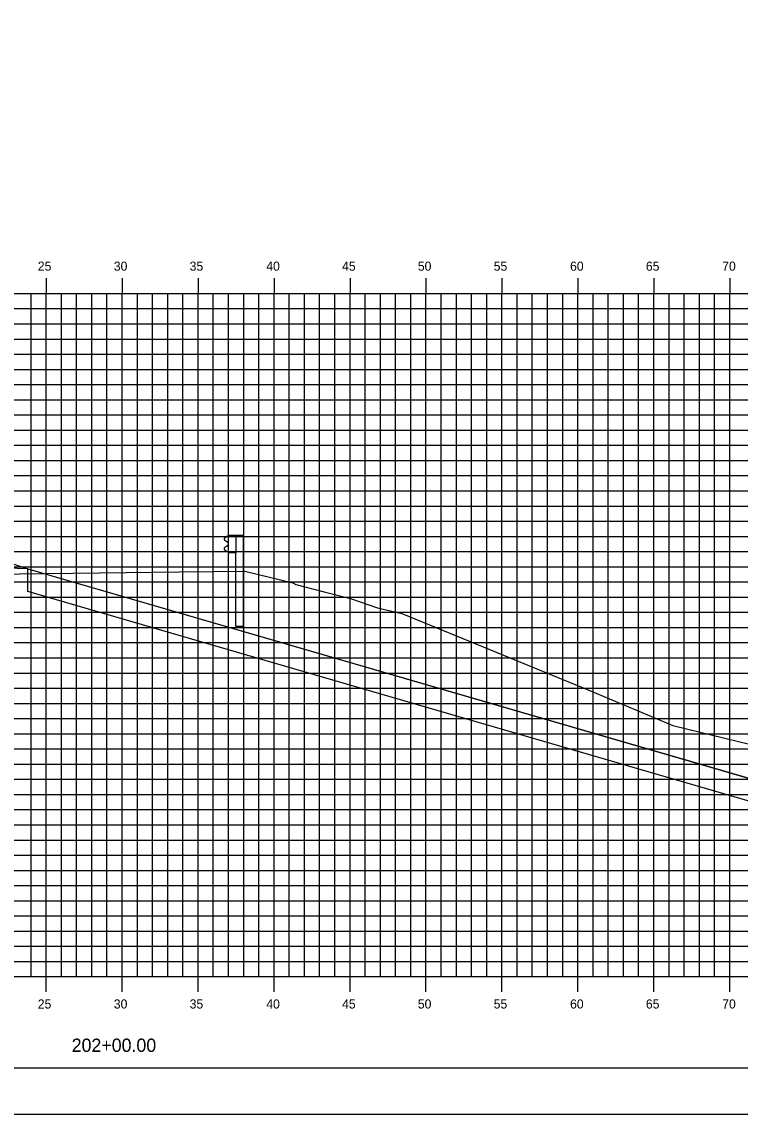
# Model space of a CAD drawing. Extents: x 850598 to 870284, y 366541 to 366651.
# Drawn here: x 866197.3 to 866244.5, y 366541.2 to 366613.1 of the extents above; entities that cross this region are included whole.
import ezdxf

# ---------------------------------------------------------------- set-up
doc = ezdxf.new("R2010")
doc.units = 0
for name, color, linetype in [('BORDER', 7, 'Continuous'), ('D_Drainage_RipRap', 7, 'Continuous'), ('D_Roadway_Centerline', 7, 'Continuous'), ('D_Roadway_SlopeLines', 7, 'Continuous'), ('D_Roadway_SubGrade', 7, 'Continuous'), ('H_V ANNOTATION', 7, 'Continuous'), ('MAJOR', 7, 'Continuous'), ('MINOR', 7, 'Continuous'), ('PLOT BOUNDARY', 7, 'Continuous'), ('S_Guardrail_Beam', 7, 'Continuous'), ('S_Roadway_Centerline', 7, 'Continuous')]:
    doc.layers.add(name, color=color, linetype=linetype)

msp = doc.modelspace()

# ---------------------------------------------------------------- linework, layer by layer
at = {"layer": 'BORDER'}
msp.add_line((866128.855, 366544.225), (866288.855, 366544.225), dxfattribs=at)
at = {"layer": 'D_Drainage_RipRap'}
msp.add_lwpolyline([(866245.35, 366563.225), (866256.131, 366560.092), (866265.993, 366557.225), (866262.993, 366554.225), (866259.993, 366554.225), (866256.993, 366556.642), (866246.212, 366559.775), (866245.35, 366561.725), (866197.646, 366575.59), (866197.646, 366577.09)], close=True, dxfattribs=at)
at = {"layer": 'D_Roadway_Centerline'}
msp.add_lwpolyline([(866145.96, 366582.027), (866152.81, 366578.602), (866155.855, 366575.734), (866156.31, 366578.392), (866156.4, 366578.394), (866156.479, 366578.348), (866156.848, 366577.961), (866156.855, 366577.794), (866162.855, 366578.154), (866173.855, 366578.814), (866184.855, 366579.474), (866188.855, 366579.394), (866190.855, 366579.354), (866197.646, 366577.09), (866245.35, 366563.225), (866256.131, 366560.092), (866265.993, 366557.225), (866269.993, 366557.225)], dxfattribs=at)
at = {"layer": 'D_Roadway_SlopeLines'}
msp.add_lwpolyline([(866197.646, 366577.09), (866265.993, 366557.225), (866265.993, 366557.225)], dxfattribs=at)
at = {"layer": 'D_Roadway_SubGrade'}
msp.add_lwpolyline([(866184.855, 366578.974), (866185.855, 366578.954), (866185.855, 366579.204), (866190.855, 366579.104), (866190.855, 366579.354), (866197.646, 366577.09), (866184.855, 366577.474)], close=True, dxfattribs=at)
at = {"layer": 'MAJOR'}
for p, q in [((866198.855, 366596.227), (866198.855, 366595.225)), ((866198.855, 366596.227), (866198.855, 366595.225)), ((866203.855, 366596.227), (866203.855, 366595.225)), ((866203.855, 366596.227), (866203.855, 366595.225)), ((866208.855, 366596.227), (866208.855, 366595.225)), ((866208.855, 366596.227), (866208.855, 366595.225)), ((866213.855, 366596.227), (866213.855, 366595.225)), ((866213.855, 366596.227), (866213.855, 366595.225)), ((866218.855, 366596.227), (866218.855, 366595.225)), ((866218.855, 366596.227), (866218.855, 366595.225)), ((866223.855, 366596.227), (866223.855, 366595.225)), ((866223.855, 366596.227), (866223.855, 366595.225)), ((866228.855, 366596.227), (866228.855, 366595.225)), ((866228.855, 366596.227), (866228.855, 366595.225)), ((866233.855, 366596.227), (866233.855, 366595.225)), ((866233.855, 366596.227), (866233.855, 366595.225)), ((866238.855, 366596.227), (866238.855, 366595.225)), ((866238.855, 366596.227), (866238.855, 366595.225)), ((866243.855, 366596.227), (866243.855, 366595.225)), ((866243.855, 366596.227), (866243.855, 366595.225)), ((866133.855, 366595.225), (866273.855, 366595.225)), ((866133.855, 366595.225), (866273.855, 366595.225)), ((866133.855, 366595.225), (866273.855, 366595.225)), ((866133.855, 366595.225), (866273.855, 366595.225)), ((866198.855, 366550.225), (866198.855, 366595.225)), ((866198.855, 366550.225), (866198.855, 366595.225)), ((866203.855, 366550.225), (866203.855, 366595.225)), ((866203.855, 366550.225), (866203.855, 366595.225)), ((866208.855, 366550.225), (866208.855, 366595.225)), ((866208.855, 366550.225), (866208.855, 366595.225)), ((866213.855, 366550.225), (866213.855, 366595.225)), ((866213.855, 366550.225), (866213.855, 366595.225)), ((866218.855, 366550.225), (866218.855, 366595.225)), ((866218.855, 366550.225), (866218.855, 366595.225)), ((866223.855, 366550.225), (866223.855, 366595.225)), ((866223.855, 366550.225), (866223.855, 366595.225)), ((866228.855, 366550.225), (866228.855, 366595.225)), ((866228.855, 366550.225), (866228.855, 366595.225)), ((866233.855, 366550.225), (866233.855, 366595.225)), ((866233.855, 366550.225), (866233.855, 366595.225)), ((866238.855, 366550.225), (866238.855, 366595.225)), ((866238.855, 366550.225), (866238.855, 366595.225)), ((866243.855, 366550.225), (866243.855, 366595.225)), ((866243.855, 366550.225), (866243.855, 366595.225)), ((866133.855, 366590.225), (866273.855, 366590.225)), ((866133.855, 366590.225), (866273.855, 366590.225)), ((866133.855, 366585.225), (866273.855, 366585.225)), ((866133.855, 366585.225), (866273.855, 366585.225)), ((866133.855, 366580.225), (866273.855, 366580.225)), ((866133.855, 366580.225), (866273.855, 366580.225)), ((866133.855, 366575.225), (866273.855, 366575.225)), ((866133.855, 366575.225), (866273.855, 366575.225)), ((866133.855, 366570.225), (866273.855, 366570.225)), ((866133.855, 366570.225), (866273.855, 366570.225)), ((866133.855, 366565.225), (866273.855, 366565.225)), ((866133.855, 366565.225), (866273.855, 366565.225)), ((866133.855, 366560.225), (866273.855, 366560.225)), ((866133.855, 366560.225), (866273.855, 366560.225)), ((866133.855, 366555.225), (866273.855, 366555.225)), ((866133.855, 366555.225), (866273.855, 366555.225)), ((866133.855, 366550.225), (866273.855, 366550.225)), ((866133.855, 366550.225), (866273.855, 366550.225)), ((866133.855, 366550.225), (866273.855, 366550.225)), ((866133.855, 366550.225), (866273.855, 366550.225)), ((866198.855, 366549.223), (866198.855, 366550.225)), ((866198.855, 366549.223), (866198.855, 366550.225)), ((866203.855, 366549.223), (866203.855, 366550.225)), ((866203.855, 366549.223), (866203.855, 366550.225)), ((866208.855, 366549.223), (866208.855, 366550.225)), ((866208.855, 366549.223), (866208.855, 366550.225)), ((866213.855, 366549.223), (866213.855, 366550.225)), ((866213.855, 366549.223), (866213.855, 366550.225)), ((866218.855, 366549.223), (866218.855, 366550.225)), ((866218.855, 366549.223), (866218.855, 366550.225)), ((866223.855, 366549.223), (866223.855, 366550.225)), ((866223.855, 366549.223), (866223.855, 366550.225)), ((866228.855, 366549.223), (866228.855, 366550.225)), ((866228.855, 366549.223), (866228.855, 366550.225)), ((866233.855, 366549.223), (866233.855, 366550.225)), ((866233.855, 366549.223), (866233.855, 366550.225)), ((866238.855, 366549.223), (866238.855, 366550.225)), ((866238.855, 366549.223), (866238.855, 366550.225)), ((866243.855, 366549.223), (866243.855, 366550.225)), ((866243.855, 366549.223), (866243.855, 366550.225))]:
    msp.add_line(p, q, dxfattribs=at)
at = {"layer": 'MINOR'}
for p, q in [((866197.855, 366550.225), (866197.855, 366595.225)), ((866197.855, 366550.225), (866197.855, 366595.225)), ((866199.855, 366550.225), (866199.855, 366595.225)), ((866199.855, 366550.225), (866199.855, 366595.225)), ((866200.855, 366550.225), (866200.855, 366595.225)), ((866200.855, 366550.225), (866200.855, 366595.225)), ((866201.855, 366550.225), (866201.855, 366595.225)), ((866201.855, 366550.225), (866201.855, 366595.225)), ((866202.855, 366550.225), (866202.855, 366595.225)), ((866202.855, 366550.225), (866202.855, 366595.225)), ((866204.855, 366550.225), (866204.855, 366595.225)), ((866204.855, 366550.225), (866204.855, 366595.225)), ((866205.855, 366550.225), (866205.855, 366595.225)), ((866205.855, 366550.225), (866205.855, 366595.225)), ((866206.855, 366550.225), (866206.855, 366595.225)), ((866206.855, 366550.225), (866206.855, 366595.225)), ((866207.855, 366550.225), (866207.855, 366595.225)), ((866207.855, 366550.225), (866207.855, 366595.225)), ((866209.855, 366550.225), (866209.855, 366595.225)), ((866209.855, 366550.225), (866209.855, 366595.225)), ((866210.855, 366550.225), (866210.855, 366595.225)), ((866210.855, 366550.225), (866210.855, 366595.225)), ((866211.855, 366550.225), (866211.855, 366595.225)), ((866211.855, 366550.225), (866211.855, 366595.225)), ((866212.855, 366550.225), (866212.855, 366595.225)), ((866212.855, 366550.225), (866212.855, 366595.225)), ((866214.855, 366550.225), (866214.855, 366595.225)), ((866214.855, 366550.225), (866214.855, 366595.225)), ((866215.855, 366550.225), (866215.855, 366595.225)), ((866215.855, 366550.225), (866215.855, 366595.225)), ((866216.855, 366550.225), (866216.855, 366595.225)), ((866216.855, 366550.225), (866216.855, 366595.225)), ((866217.855, 366550.225), (866217.855, 366595.225)), ((866217.855, 366550.225), (866217.855, 366595.225)), ((866219.855, 366550.225), (866219.855, 366595.225)), ((866219.855, 366550.225), (866219.855, 366595.225)), ((866220.855, 366550.225), (866220.855, 366595.225)), ((866220.855, 366550.225), (866220.855, 366595.225)), ((866221.855, 366550.225), (866221.855, 366595.225)), ((866221.855, 366550.225), (866221.855, 366595.225)), ((866222.855, 366550.225), (866222.855, 366595.225)), ((866222.855, 366550.225), (866222.855, 366595.225)), ((866224.855, 366550.225), (866224.855, 366595.225)), ((866224.855, 366550.225), (866224.855, 366595.225)), ((866225.855, 366550.225), (866225.855, 366595.225)), ((866225.855, 366550.225), (866225.855, 366595.225)), ((866226.855, 366550.225), (866226.855, 366595.225)), ((866226.855, 366550.225), (866226.855, 366595.225)), ((866227.855, 366550.225), (866227.855, 366595.225)), ((866227.855, 366550.225), (866227.855, 366595.225)), ((866229.855, 366550.225), (866229.855, 366595.225)), ((866229.855, 366550.225), (866229.855, 366595.225)), ((866230.855, 366550.225), (866230.855, 366595.225)), ((866230.855, 366550.225), (866230.855, 366595.225)), ((866231.855, 366550.225), (866231.855, 366595.225)), ((866231.855, 366550.225), (866231.855, 366595.225)), ((866232.855, 366550.225), (866232.855, 366595.225)), ((866232.855, 366550.225), (866232.855, 366595.225)), ((866234.855, 366550.225), (866234.855, 366595.225)), ((866234.855, 366550.225), (866234.855, 366595.225)), ((866235.855, 366550.225), (866235.855, 366595.225)), ((866235.855, 366550.225), (866235.855, 366595.225)), ((866236.855, 366550.225), (866236.855, 366595.225)), ((866236.855, 366550.225), (866236.855, 366595.225)), ((866237.855, 366550.225), (866237.855, 366595.225)), ((866237.855, 366550.225), (866237.855, 366595.225)), ((866239.855, 366550.225), (866239.855, 366595.225)), ((866239.855, 366550.225), (866239.855, 366595.225)), ((866240.855, 366550.225), (866240.855, 366595.225)), ((866240.855, 366550.225), (866240.855, 366595.225)), ((866241.855, 366550.225), (866241.855, 366595.225)), ((866241.855, 366550.225), (866241.855, 366595.225)), ((866242.855, 366550.225), (866242.855, 366595.225)), ((866242.855, 366550.225), (866242.855, 366595.225)), ((866133.855, 366594.225), (866273.855, 366594.225)), ((866133.855, 366594.225), (866273.855, 366594.225)), ((866133.855, 366593.225), (866273.855, 366593.225)), ((866133.855, 366593.225), (866273.855, 366593.225)), ((866133.855, 366592.225), (866273.855, 366592.225)), ((866133.855, 366592.225), (866273.855, 366592.225)), ((866133.855, 366591.225), (866273.855, 366591.225)), ((866133.855, 366591.225), (866273.855, 366591.225)), ((866133.855, 366589.225), (866273.855, 366589.225)), ((866133.855, 366589.225), (866273.855, 366589.225)), ((866133.855, 366588.225), (866273.855, 366588.225)), ((866133.855, 366588.225), (866273.855, 366588.225)), ((866133.855, 366587.225), (866273.855, 366587.225)), ((866133.855, 366587.225), (866273.855, 366587.225)), ((866133.855, 366586.225), (866273.855, 366586.225)), ((866133.855, 366586.225), (866273.855, 366586.225)), ((866133.855, 366584.225), (866273.855, 366584.225)), ((866133.855, 366584.225), (866273.855, 366584.225)), ((866133.855, 366583.225), (866273.855, 366583.225)), ((866133.855, 366583.225), (866273.855, 366583.225)), ((866133.855, 366582.225), (866273.855, 366582.225)), ((866133.855, 366582.225), (866273.855, 366582.225)), ((866133.855, 366581.225), (866273.855, 366581.225)), ((866133.855, 366581.225), (866273.855, 366581.225)), ((866133.855, 366579.225), (866273.855, 366579.225)), ((866133.855, 366579.225), (866273.855, 366579.225)), ((866133.855, 366578.225), (866273.855, 366578.225)), ((866133.855, 366578.225), (866273.855, 366578.225)), ((866133.855, 366577.225), (866273.855, 366577.225)), ((866133.855, 366577.225), (866273.855, 366577.225)), ((866133.855, 366576.225), (866273.855, 366576.225)), ((866133.855, 366576.225), (866273.855, 366576.225)), ((866133.855, 366574.225), (866273.855, 366574.225)), ((866133.855, 366574.225), (866273.855, 366574.225)), ((866133.855, 366573.225), (866273.855, 366573.225)), ((866133.855, 366573.225), (866273.855, 366573.225)), ((866133.855, 366572.225), (866273.855, 366572.225)), ((866133.855, 366572.225), (866273.855, 366572.225)), ((866133.855, 366571.225), (866273.855, 366571.225)), ((866133.855, 366571.225), (866273.855, 366571.225)), ((866133.855, 366569.225), (866273.855, 366569.225)), ((866133.855, 366569.225), (866273.855, 366569.225)), ((866133.855, 366568.225), (866273.855, 366568.225)), ((866133.855, 366568.225), (866273.855, 366568.225)), ((866133.855, 366567.225), (866273.855, 366567.225)), ((866133.855, 366567.225), (866273.855, 366567.225)), ((866133.855, 366566.225), (866273.855, 366566.225)), ((866133.855, 366566.225), (866273.855, 366566.225)), ((866133.855, 366564.225), (866273.855, 366564.225)), ((866133.855, 366564.225), (866273.855, 366564.225)), ((866133.855, 366563.225), (866273.855, 366563.225)), ((866133.855, 366563.225), (866273.855, 366563.225)), ((866133.855, 366562.225), (866273.855, 366562.225)), ((866133.855, 366562.225), (866273.855, 366562.225)), ((866133.855, 366561.225), (866273.855, 366561.225)), ((866133.855, 366561.225), (866273.855, 366561.225)), ((866133.855, 366559.225), (866273.855, 366559.225)), ((866133.855, 366559.225), (866273.855, 366559.225)), ((866133.855, 366558.225), (866273.855, 366558.225)), ((866133.855, 366558.225), (866273.855, 366558.225)), ((866133.855, 366557.225), (866273.855, 366557.225)), ((866133.855, 366557.225), (866273.855, 366557.225)), ((866133.855, 366556.225), (866273.855, 366556.225)), ((866133.855, 366556.225), (866273.855, 366556.225)), ((866133.855, 366554.225), (866273.855, 366554.225)), ((866133.855, 366554.225), (866273.855, 366554.225)), ((866133.855, 366553.225), (866273.855, 366553.225)), ((866133.855, 366553.225), (866273.855, 366553.225)), ((866133.855, 366552.225), (866273.855, 366552.225)), ((866133.855, 366552.225), (866273.855, 366552.225)), ((866133.855, 366551.225), (866273.855, 366551.225)), ((866133.855, 366551.225), (866273.855, 366551.225))]:
    msp.add_line(p, q, dxfattribs=at)
at = {"layer": 'PLOT BOUNDARY'}
msp.add_lwpolyline([(866120.762, 366541.166), (866290.762, 366541.166), (866290.762, 366651.166), (866120.762, 366651.166)], close=True, dxfattribs=at)
at = {"layer": 'S_Guardrail_Beam'}
for p, q in [((866210.749, 366579.217), (866210.606, 366579.117)), ((866210.848, 366579.238), (866210.766, 366579.224)), ((866210.848, 366579.311), (866211.338, 366579.311)), ((866210.848, 366578.145), (866210.848, 366579.311)), ((866211.338, 366579.311), (866211.829, 366579.311)), ((866211.338, 366579.311), (866211.338, 366578.145)), ((866211.829, 366579.311), (866211.829, 366573.311)), ((866210.606, 366578.974), (866210.801, 366578.838)), ((866210.801, 366578.618), (866210.606, 366578.482)), ((866210.606, 366578.339), (866210.749, 366578.239)), ((866210.835, 366578.773), (866210.835, 366578.682)), ((866210.766, 366578.232), (866210.848, 366578.218)), ((866211.338, 366578.145), (866210.848, 366578.145)), ((866211.338, 366573.311), (866211.338, 366578.145)), ((866211.338, 366573.311), (866211.829, 366573.311))]:
    msp.add_line(p, q, dxfattribs=at)
for centre, major_axis, start_param, end_param in [((866210.656, 366579.046), (-0.0877, 0), 5.323254, 7.243116), ((866210.773, 366579.183), (-0.0417, 0), 4.886922, 5.323254), ((866210.656, 366578.41), (-0.0877, 0), 5.323254, 7.243116), ((866210.756, 366578.773), (0.0789, 0), 0, 0.959931), ((866210.756, 366578.682), (0.0789, 0), 5.323254, 6.283185), ((866210.773, 366578.273), (-0.0417, 0), 0.959931, 1.396263)]:
    msp.add_ellipse(centre, major_axis=major_axis, ratio=0.995501, start_param=start_param, end_param=end_param, dxfattribs=at)
at = {"layer": 'S_Roadway_Centerline'}
msp.add_lwpolyline([(866195.325, 366576.735), (866207.629, 366576.881), (866211.931, 366576.923), (866215.094, 366576.173), (866215.296, 366576.048), (866217.148, 366575.563), (866218.893, 366575.134), (866220.672, 366574.528), (866222.255, 366574.14), (866234.694, 366569.056), (866240.115, 366566.771), (866259.57, 366562.027), (866260.101, 366561.625), (866273.855, 366555.508)], dxfattribs=at)

# ---------------------------------------------------------------- texts
at = {"layer": 'H_V ANNOTATION'}
for s, height, p in [('25', 0.6, (866198.301, 366596.725)), ('30', 0.6, (866203.304, 366596.725)), ('35', 0.6, (866208.296, 366596.725)), ('40', 0.6, (866213.341, 366596.725)), ('45', 0.6, (866218.333, 366596.725)), ('50', 0.6, (866223.32, 366596.725)), ('55', 0.6, (866228.312, 366596.725)), ('60', 0.6, (866233.341, 366596.725)), ('65', 0.6, (866238.333, 366596.725)), ('70', 0.6, (866243.357, 366596.725)), ('25', 0.6, (866198.301, 366548.125)), ('30', 0.6, (866203.304, 366548.125)), ('35', 0.6, (866208.296, 366548.125)), ('40', 0.6, (866213.341, 366548.125)), ('45', 0.6, (866218.333, 366548.125)), ('50', 0.6, (866223.32, 366548.125)), ('55', 0.6, (866228.312, 366548.125)), ('60', 0.6, (866233.341, 366548.125)), ('65', 0.6, (866238.333, 366548.125)), ('70', 0.6, (866243.357, 366548.125)), ('202+00.00', 0.875, (866200.531, 366545.268))]:
    msp.add_text(s, height=height, dxfattribs=at).set_placement(p)

doc.saveas('drawing.dxf')
